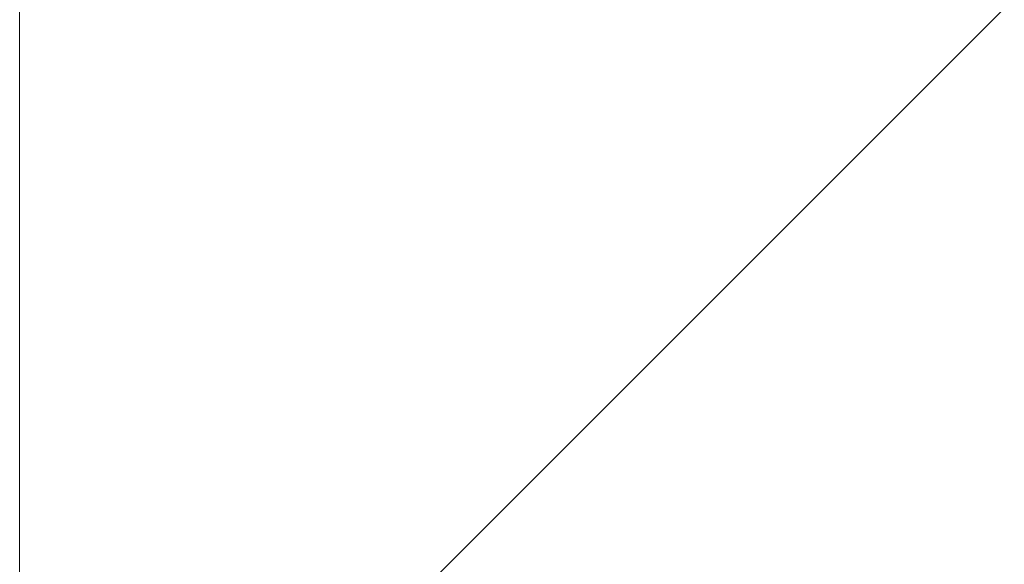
# Model space of a CAD drawing. Extents: x -720 to 300, y 62 to 1162.
# Tile 267 of 280: x 173.834 to 175.002, y 933.243 to 933.888. Entities that reach past the tile are written whole.
import ezdxf
from ezdxf.lldxf.tags import DXFTag

# ---------------------------------------------------------------- set-up
doc = ezdxf.new("R2010")
doc.units = 0
doc.layers.get('0').update_dxf_attribs({"lineweight": 13})
doc.layers.add('E_Detail_Linie_Text_Bem', color=7, linetype='Continuous', lineweight=13)
doc.layers.add('E_Detail_Wandschraffur', color=7, linetype='Continuous', lineweight=5, true_color=0xc0c0c0)
tags = doc.linetypes.add('fein_strichliert', pattern=[4, 1, -2, 1]).pattern_tags.tags
tags[8:9] = [DXFTag(74, 4), DXFTag(75, 0), DXFTag(340, '0'), DXFTag(46, 0.0), DXFTag(50, 0.0), DXFTag(44, 0.0), DXFTag(45, 0.0)]
tags[6:7] = [DXFTag(74, 4), DXFTag(75, 0), DXFTag(340, '0'), DXFTag(46, 0.0), DXFTag(50, 0.0), DXFTag(44, 0.0), DXFTag(45, 0.0)]
tags[4:5] = [DXFTag(74, 4), DXFTag(75, 0), DXFTag(340, '0'), DXFTag(46, 0.0), DXFTag(50, 0.0), DXFTag(44, 0.0), DXFTag(45, 0.0)]

# ---------------------------------------------------------------- blocks, each defined once
blk = doc.blocks.new('Referenz-A06G93Y48I')
at = {"layer": 'E_Detail_Linie_Text_Bem', "linetype": 'Continuous', "ltscale": 0.13}
blk.add_line((173.8336, 922.2376), (173.8336, 934.0376), dxfattribs=at)
at = {"layer": 'E_Detail_Wandschraffur', "linetype": 'fein_strichliert', "ltscale": 0.13}
blk.add_line((174.2647, 933.165), (175.1374, 934.0376), dxfattribs=at)

msp = doc.modelspace()

# ---------------------------------------------------------------- block references
at = {"color": 8, "lineweight": 25, "ltscale": 0.25, "true_color": 0x808080}
msp.add_blockref('Referenz-A06G93Y48I', (0, 0), dxfattribs=at)

doc.saveas('drawing.dxf')
